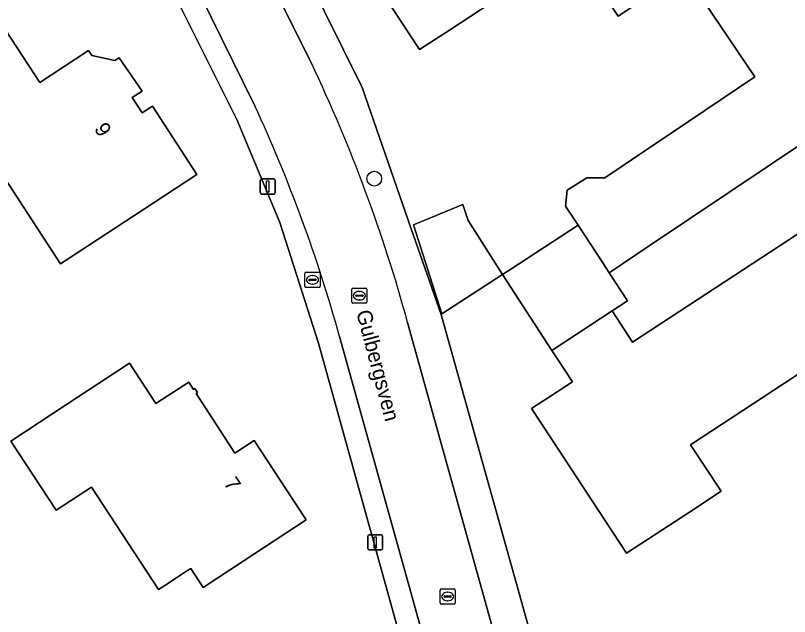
# Model space of a CAD drawing. Extents: x 163426 to 164192, y 380329 to 381641.
# Drawn here: x 163964.1 to 164015.4, y 381358.6 to 381398.5 of the extents above; entities that cross this region are included whole.
import ezdxf

# ---------------------------------------------------------------- set-up
doc = ezdxf.new("R2010")
doc.units = 0
for name, color, linetype in [('IMGEO_Boom', 7, 'Continuous'), ('IMGEO_Brandkraan', 7, 'Continuous'), ('IMGEO_Erf', 7, 'Continuous'), ('IMGEO_Kolk', 7, 'Continuous'), ('IMGEO_Lichtmast', 7, 'Continuous'), ('IMGEO_Muur', 7, 'Continuous'), ('IMGEO_Openbare_ruimte_label', 7, 'Continuous'), ('IMGEO_Pand', 7, 'Continuous'), ('IMGEO_Pand_nummerreeks', 7, 'Continuous'), ('IMGEO_Rijbaan_lokaal_open', 7, 'Continuous'), ('IMGEO_Voetpad_open', 7, 'Continuous')]:
    doc.layers.add(name, color=color, linetype=linetype)

msp = doc.modelspace()

# ---------------------------------------------------------------- linework, layer by layer
at = {"layer": 'IMGEO_Boom'}
msp.add_circle((163987.877, 381387.662), 0.489, dxfattribs=at)
at = {"layer": 'IMGEO_Brandkraan'}
for p, q in [((163983.284, 381380.524), (163983.284, 381381.376)), ((163983.359, 381381.45), (163984.211, 381381.45)), ((163983.772, 381381.23), (163983.797, 381381.23)), ((163984.285, 381381.376), (163984.285, 381380.524)), ((163983.543, 381380.944), (163983.543, 381380.956)), ((163983.981, 381380.907), (163983.583, 381380.907)), ((163983.586, 381380.993), (163983.984, 381380.993)), ((163983.795, 381380.67), (163983.77, 381380.67)), ((163984.027, 381380.956), (163984.027, 381380.944)), ((163984.211, 381380.45), (163983.359, 381380.45))]:
    msp.add_line(p, q, dxfattribs=at)
for points in [[(163983.284, 381380.524), (163983.284, 381381.376)], [(163983.359, 381381.45), (163984.211, 381381.45)], [(163984.285, 381381.376), (163984.285, 381380.524)], [(163984.211, 381380.45), (163983.359, 381380.45)]]:
    msp.add_lwpolyline(points, dxfattribs=at)
for centre, radius, start, end in [((163983.361, 381381.374), 0.0765, 91.552, 178.448), ((163983.361, 381381.374), 0.0765, 91.552, 178.448), ((163984.209, 381381.374), 0.0765, 1.552, 88.448), ((163984.209, 381381.374), 0.0765, 1.552, 88.448), ((163983.583, 381380.953), 0.0403, 85.8775, 175.7526), ((163983.58, 381380.943), 0.0366, 178.938, 274.7102), ((163983.984, 381380.95), 0.043, 264.8664, 352.4533), ((163983.988, 381380.955), 0.0386, 1.7309, 96.639), ((163983.361, 381380.526), 0.0765, 181.552, 268.448), ((163983.361, 381380.526), 0.0765, 181.552, 268.448), ((163984.209, 381380.526), 0.0765, 271.552, 358.448), ((163984.209, 381380.526), 0.0765, 271.552, 358.448)]:
    msp.add_arc(centre, radius, start, end, dxfattribs=at)
for centre, major_axis, ratio, start_param, end_param in [((163983.771, 381380.95), (-0.387, 0.002), 0.722429, 4.712389, 7.853982), ((163983.796, 381380.95), (-0.39, 0.002), 0.717154, 1.570796, 4.712389)]:
    msp.add_ellipse(centre, major_axis=major_axis, ratio=ratio, start_param=start_param, end_param=end_param, dxfattribs=at)
at = {"layer": 'IMGEO_Erf'}
for points in [[(163982.125, 381403.715), (163987.044, 381393.788), (163987.07, 381393.713), (163990.335, 381384.34), (163992.316, 381378.656), (163992.346, 381378.569), (164000, 381351.142), (164000, 381351.027), (163999.77, 381350.9), (164000, 381350.068), (164009.413, 381316.019)], [(164000, 381319.721), (163984.182, 381376.751), (163981.62, 381384.749), (163978.773, 381391.591), (163973.229, 381402.706)], [(164007.303, 381400.619), (164004.056, 381398.44), (164001.99, 381401.519)], [(163997.042, 381400.266), (163992.863, 381397.52), (163990.889, 381396.223), (163988.242, 381400.263)], [(164023.369, 381379.525), (164008.856, 381370.016), (164010.883, 381366.923), (164008.787, 381365.55), (164004.604, 381362.809), (164000, 381369.821), (163998.297, 381372.415), (164000, 381373.523), (164001.014, 381374.183), (164000, 381375.74), (163999.654, 381376.271), (163996.378, 381381.302), (163996.938, 381381.668), (164001.394, 381384.578), (164000.566, 381385.845), (164000.68, 381386.91), (164001.966, 381387.723), (164003.165, 381387.726), (164013.121, 381394.407), (164009.165, 381400.303)], [(164019.155, 381391.944), (164006.174, 381383.243), (164003.456, 381381.421), (164004.67, 381379.562), (164003.654, 381378.887), (164005.012, 381376.827), (164023.933, 381389.223)]]:
    msp.add_lwpolyline(points, dxfattribs=at)
for points in [[(163950.479, 381389.077), (163956.181, 381392.814), (163959.234, 381394.815), (163963.416, 381397.555), (163965.715, 381394.042), (163968.943, 381396.154), (163969.15, 381395.821), (163970.67, 381395.491), (163970.968, 381395.682), (163972.498, 381393.47), (163971.837, 381393.038), (163972.499, 381392.026), (163973.168, 381392.463), (163976.122, 381387.948), (163971.941, 381385.207), (163967.083, 381382.023), (163962.145, 381389.556), (163959.467, 381387.801), (163953.765, 381384.064)], [(163996.378, 381381.302), (163992.359, 381378.703), (163990.478, 381384.605), (163993.755, 381385.938), (163994.114, 381384.897)], [(163967.469, 381372.673), (163971.65, 381375.414), (163973.405, 381372.737), (163975.581, 381374.163), (163975.898, 381373.678), (163975.991, 381373.739), (163976.166, 381373.47), (163976.073, 381373.409), (163976.98, 381372.016), (163978.203, 381370.137), (163978.642, 381369.463), (163979.916, 381370.292), (163983.373, 381365.034), (163979.192, 381362.293), (163976.534, 381360.55), (163975.71, 381361.806), (163975.42, 381361.615), (163973.99, 381360.677), (163973.58, 381360.408), (163969.131, 381367.194), (163966.796, 381365.664), (163963.784, 381370.257)]]:
    msp.add_lwpolyline(points, close=True, dxfattribs=at)
at = {"layer": 'IMGEO_Kolk'}
for p, q in [((163986.391, 381379.474), (163986.391, 381380.326)), ((163986.466, 381380.4), (163987.318, 381380.4)), ((163986.879, 381380.18), (163986.904, 381380.18)), ((163987.392, 381380.326), (163987.392, 381379.474)), ((163986.65, 381379.894), (163986.65, 381379.906)), ((163987.088, 381379.857), (163986.69, 381379.857)), ((163986.693, 381379.943), (163987.091, 381379.943)), ((163986.902, 381379.62), (163986.877, 381379.62)), ((163987.134, 381379.906), (163987.134, 381379.894)), ((163987.318, 381379.4), (163986.466, 381379.4)), ((163992.245, 381359.519), (163992.245, 381360.371)), ((163992.32, 381360.445), (163993.172, 381360.445)), ((163992.733, 381360.225), (163992.758, 381360.225)), ((163993.246, 381360.371), (163993.246, 381359.519)), ((163992.504, 381359.939), (163992.504, 381359.951)), ((163992.942, 381359.902), (163992.544, 381359.902)), ((163992.547, 381359.988), (163992.945, 381359.988)), ((163992.756, 381359.665), (163992.731, 381359.665)), ((163992.988, 381359.951), (163992.988, 381359.939)), ((163993.172, 381359.445), (163992.32, 381359.445))]:
    msp.add_line(p, q, dxfattribs=at)
for points in [[(163986.391, 381379.474), (163986.391, 381380.326)], [(163986.466, 381380.4), (163987.318, 381380.4)], [(163987.392, 381380.326), (163987.392, 381379.474)], [(163987.318, 381379.4), (163986.466, 381379.4)], [(163992.245, 381359.519), (163992.245, 381360.371)], [(163992.32, 381360.445), (163993.172, 381360.445)], [(163993.246, 381360.371), (163993.246, 381359.519)], [(163993.172, 381359.445), (163992.32, 381359.445)]]:
    msp.add_lwpolyline(points, dxfattribs=at)
for centre, radius, start, end in [((163986.468, 381380.324), 0.0765, 91.552, 178.448), ((163986.468, 381380.324), 0.0765, 91.552, 178.448), ((163987.316, 381380.324), 0.0765, 1.552, 88.448), ((163987.316, 381380.324), 0.0765, 1.552, 88.448), ((163986.69, 381379.903), 0.0403, 85.8775, 175.7526), ((163986.687, 381379.893), 0.0366, 178.938, 274.7102), ((163987.091, 381379.9), 0.043, 264.8664, 352.4533), ((163987.095, 381379.905), 0.0386, 1.7309, 96.639), ((163986.468, 381379.476), 0.0765, 181.552, 268.448), ((163986.468, 381379.476), 0.0765, 181.552, 268.448), ((163987.316, 381379.476), 0.0765, 271.552, 358.448), ((163987.316, 381379.476), 0.0765, 271.552, 358.448), ((163992.322, 381360.369), 0.0765, 91.552, 178.448), ((163992.322, 381360.369), 0.0765, 91.552, 178.448), ((163993.17, 381360.369), 0.0765, 1.552, 88.448), ((163993.17, 381360.369), 0.0765, 1.552, 88.448), ((163992.544, 381359.948), 0.0403, 85.8775, 175.7526), ((163992.541, 381359.938), 0.0366, 178.938, 274.7102), ((163992.945, 381359.945), 0.043, 264.8664, 352.4533), ((163992.949, 381359.95), 0.0386, 1.7309, 96.639), ((163992.322, 381359.521), 0.0765, 181.552, 268.448), ((163992.322, 381359.521), 0.0765, 181.552, 268.448), ((163993.17, 381359.521), 0.0765, 271.552, 358.448), ((163993.17, 381359.521), 0.0765, 271.552, 358.448)]:
    msp.add_arc(centre, radius, start, end, dxfattribs=at)
for centre, major_axis, ratio, start_param, end_param in [((163986.878, 381379.9), (-0.387, 0.002), 0.722429, 4.712389, 7.853982), ((163986.903, 381379.9), (-0.39, 0.002), 0.717154, 1.570796, 4.712389), ((163992.732, 381359.945), (-0.387, 0.002), 0.722429, 4.712389, 7.853982), ((163992.757, 381359.945), (-0.39, 0.002), 0.717154, 1.570796, 4.712389)]:
    msp.add_ellipse(centre, major_axis=major_axis, ratio=ratio, start_param=start_param, end_param=end_param, dxfattribs=at)
at = {"layer": 'IMGEO_Lichtmast'}
for p, q in [((163980.323, 381386.74), (163980.323, 381387.54)), ((163980.323, 381387.54), (163980.323, 381386.74)), ((163980.423, 381387.64), (163981.213, 381387.64)), ((163981.213, 381387.64), (163980.423, 381387.64)), ((163981.313, 381387.54), (163981.313, 381386.74)), ((163981.313, 381386.74), (163981.313, 381387.54)), ((163981.213, 381386.64), (163980.423, 381386.64)), ((163980.423, 381386.64), (163981.213, 381386.64)), ((163987.447, 381363.137), (163987.447, 381363.937)), ((163987.447, 381363.937), (163987.447, 381363.137)), ((163987.547, 381364.037), (163988.337, 381364.037)), ((163988.337, 381364.037), (163987.547, 381364.037)), ((163988.437, 381363.937), (163988.437, 381363.137)), ((163988.437, 381363.137), (163988.437, 381363.937)), ((163988.337, 381363.037), (163987.547, 381363.037)), ((163987.547, 381363.037), (163988.337, 381363.037))]:
    msp.add_line(p, q, dxfattribs=at)
for points in [[(163980.743, 381387.515), (163980.893, 381387.515), (163980.893, 381386.765), (163980.743, 381386.765), (163980.743, 381387.515)], [(163987.867, 381363.912), (163988.017, 381363.912), (163988.017, 381363.162), (163987.867, 381363.162), (163987.867, 381363.912)]]:
    msp.add_lwpolyline(points, dxfattribs=at)
for centre, start, end in [((163980.423, 381387.54), 90, 180), ((163980.423, 381387.54), 90, 180), ((163981.213, 381387.54), 0, 90), ((163981.213, 381387.54), 360, 90), ((163980.423, 381386.74), 180, 270), ((163980.423, 381386.74), 180, 270), ((163981.213, 381386.74), 270, 0), ((163981.213, 381386.74), 270, 0), ((163987.547, 381363.937), 90, 180), ((163987.547, 381363.937), 90, 180), ((163988.337, 381363.937), 0, 90), ((163988.337, 381363.937), 360, 90), ((163987.547, 381363.137), 180, 270), ((163987.547, 381363.137), 180, 270), ((163988.337, 381363.137), 270, 0), ((163988.337, 381363.137), 270, 0)]:
    msp.add_arc(centre, 0.1, start, end, dxfattribs=at)
at = {"layer": 'IMGEO_Muur'}
msp.add_lwpolyline([(163990.335, 381384.34), (163987.07, 381393.713)], dxfattribs=at)
at = {"layer": 'IMGEO_Pand'}
for points in [[(164001.99, 381401.519), (164004.056, 381398.44), (164007.303, 381400.619)], [(163988.242, 381400.263), (163990.889, 381396.223), (163992.863, 381397.52), (163997.042, 381400.266)], [(164009.165, 381400.303), (164013.121, 381394.407), (164003.165, 381387.726), (164001.966, 381387.723), (164000.68, 381386.91), (164000.566, 381385.845), (164001.394, 381384.578), (164003.032, 381382.07), (164003.456, 381381.421), (164006.174, 381383.243), (164019.155, 381391.944), (164019.335, 381393.17), (164023.106, 381395.698), (164023.416, 381397.38), (164021.816, 381399.773)], [(164023.933, 381389.223), (164005.012, 381376.827), (164003.654, 381378.887), (163999.654, 381376.271), (164000, 381375.74), (164001.014, 381374.183), (164000, 381373.523), (163998.297, 381372.415), (164000, 381369.821), (164004.604, 381362.809), (164008.787, 381365.55), (164010.883, 381366.923), (164008.856, 381370.016), (164023.369, 381379.525)]]:
    msp.add_lwpolyline(points, dxfattribs=at)
for points in [[(163963.416, 381397.555), (163959.234, 381394.815), (163956.181, 381392.814), (163959.467, 381387.801), (163962.145, 381389.556), (163967.083, 381382.023), (163971.941, 381385.207), (163976.122, 381387.948), (163973.168, 381392.463), (163972.499, 381392.026), (163971.837, 381393.038), (163972.498, 381393.47), (163970.968, 381395.682), (163970.67, 381395.491), (163969.15, 381395.821), (163968.943, 381396.154), (163965.715, 381394.042)], [(163996.378, 381381.302), (163994.114, 381384.897), (163993.755, 381385.938), (163990.478, 381384.605), (163992.359, 381378.703)], [(164003.456, 381381.421), (164003.032, 381382.07), (164001.394, 381384.578), (163996.938, 381381.668), (163996.378, 381381.302), (163999.654, 381376.271), (164003.654, 381378.887), (164004.67, 381379.562)], [(163976.98, 381372.016), (163976.073, 381373.409), (163976.166, 381373.47), (163975.991, 381373.739), (163975.898, 381373.678), (163975.581, 381374.163), (163973.405, 381372.737), (163971.65, 381375.414), (163967.469, 381372.673), (163963.784, 381370.257), (163966.796, 381365.664), (163969.131, 381367.194), (163973.58, 381360.408), (163973.99, 381360.677), (163975.42, 381361.615), (163975.71, 381361.806), (163976.534, 381360.55), (163979.192, 381362.293), (163983.373, 381365.034), (163979.916, 381370.292), (163978.642, 381369.463), (163978.203, 381370.137)]]:
    msp.add_lwpolyline(points, close=True, dxfattribs=at)
at = {"layer": 'IMGEO_Rijbaan_lokaal_open'}
for points in [[(163983.717, 381395.316), (163980.054, 381402.673)], [(163975.604, 381401.35), (163979.964, 381392.5)], [(164007.175, 381316.633), (164000, 381342.464), (163990.094, 381378.128)], [(163985.582, 381377.187), (164000, 381325.402), (164003.571, 381312.576)]]:
    msp.add_lwpolyline(points, dxfattribs=at)
for centre, radius, start, end in [((163890.029, 381350.779), 103.735, 15.2861, 25.42509), ((163887.712, 381349.968), 101.585, 15.54215, 24.75178)]:
    msp.add_arc(centre, radius, start, end, dxfattribs=at)
at = {"layer": 'IMGEO_Voetpad_open'}
for points in [[(164009.413, 381316.019), (164000, 381350.068), (163999.77, 381350.9), (164000, 381351.027), (164000, 381351.142), (163992.346, 381378.569), (163992.316, 381378.656), (163990.335, 381384.34), (163987.07, 381393.713), (163987.044, 381393.788), (163982.125, 381403.715)], [(163973.229, 381402.706), (163978.773, 381391.591), (163981.62, 381384.749), (163984.182, 381376.751), (164000, 381319.721)], [(163980.054, 381402.673), (163983.717, 381395.316)], [(163979.964, 381392.5), (163975.604, 381401.35)], [(163990.094, 381378.128), (164000, 381342.464), (164007.175, 381316.633)], [(164003.571, 381312.576), (164000, 381325.402), (163985.582, 381377.187)]]:
    msp.add_lwpolyline(points, dxfattribs=at)
for centre, radius, start, end in [((163890.029, 381350.779), 103.735, 15.2861, 25.42509), ((163887.712, 381349.968), 101.585, 15.54215, 24.75178)]:
    msp.add_arc(centre, radius, start, end, dxfattribs=at)

# ---------------------------------------------------------------- texts
at = {"layer": 'IMGEO_Openbare_ruimte_label'}
msp.add_text('Gulbergsven', height=1, rotation=284.8982, dxfattribs=at).set_placement((163986.673, 381378.813))
at = {"layer": 'IMGEO_Pand_nummerreeks'}
for s, rotation, p in [('9', 303.1907, (163969.273, 381390.966)), ('7', 303.323, (163977.857, 381367.452))]:
    msp.add_text(s, height=1, rotation=rotation, dxfattribs=at).set_placement(p)

doc.saveas('drawing.dxf')
